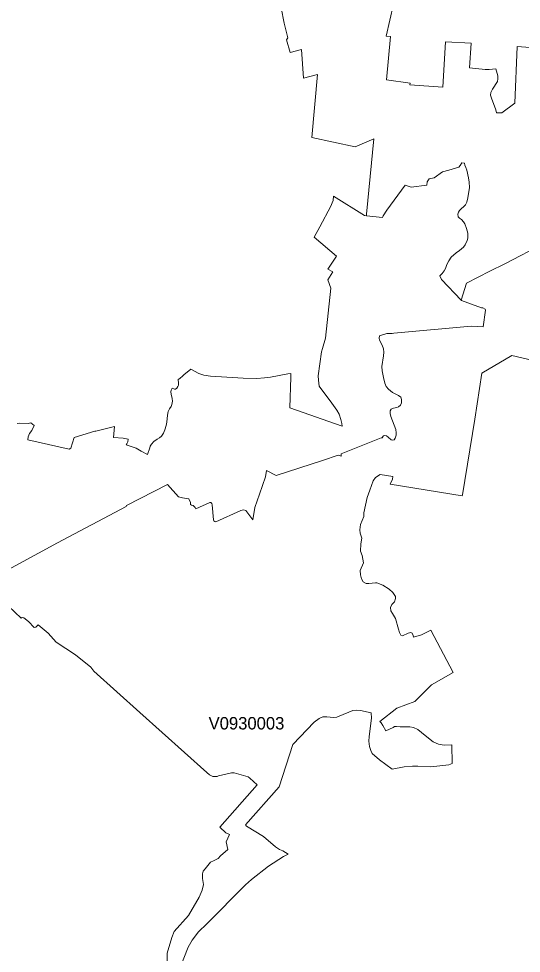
# Model space of a CAD drawing. Extents: x 369010 to 735936, y 6377141 to 6616555.
# Drawn here: x 561271 to 565316, y 6496186 to 6503712 of the extents above; entities that cross this region are included whole.
import ezdxf
from ezdxf.enums import TextEntityAlignment as Align

# ---------------------------------------------------------------- set-up
doc = ezdxf.new("R2010")
doc.units = 0
doc.header["$LTSCALE"] = 40
doc.layers.add('3', color=7, linetype='Continuous', lineweight=13)
doc.layers.add('4', color=7, linetype='Continuous')

msp = doc.modelspace()

# ---------------------------------------------------------------- linework, layer by layer
at = {"layer": '3'}
for points in [[(562436.22, 6500374.44), (562448.13, 6500400.09), (562458.23, 6500437), (562463.69, 6500462.98), (562468.16, 6500519.42), (562473.29, 6500550.04), (562484.71, 6500571.06), (562497.62, 6500590.25), (562504.57, 6500605.48), (562508.71, 6500632.46), (562506.72, 6500654.14), (562498.28, 6500689.56), (562495.63, 6500707.76), (562498.61, 6500720.17), (562506.72, 6500735.73), (562518.47, 6500732.42), (562524.93, 6500729.44), (562532.38, 6500729.77), (562542.8, 6500737.55), (562552.57, 6500750.96), (562555.88, 6500762.21), (562555.88, 6500776.61), (562554.06, 6500808.06), (562567.96, 6500815.17), (562591.79, 6500835.37), (562600.4, 6500845.46), (562655.18, 6500890.48), (562719.56, 6500854.23), (562760.11, 6500841.49), (562815.55, 6500833.05), (563077.71, 6500818.65), (563188.27, 6500815.34), (563250.5, 6500818.98), (563297, 6500825.1), (563438.18, 6500851.75), (563461.68, 6500854.07), (563462.34, 6500824.28), (563452.58, 6500579.83), (563873.78, 6500429.72), (563870.81, 6500452.39), (563863.36, 6500484.33), (563849.62, 6500526.53), (563831.42, 6500560.3), (563792.52, 6500615.91), (563688.75, 6500752.28), (563683.62, 6500801.11), (563681.47, 6500835.7), (563708.28, 6501029.01), (563715.07, 6501056.98), (563739.06, 6501139.4), (563782.43, 6501541.74), (563759.59, 6501609.76), (563799.97, 6501674.14), (563758.1, 6501694), (563829.93, 6501799.43), (563649.36, 6501953.68), (563696.03, 6502037.26), (563782.43, 6502201.6), (563793.85, 6502230.07), (563801.96, 6502246.95), (563803.94, 6502283.36), (564053.69, 6502126.63), (564070.24, 6502125.3), (564070.57, 6502136.89), (564129.16, 6502745.12), (563978.71, 6502680.24), (563630.99, 6502754.88), (563675.84, 6503263.14), (563563.46, 6503232.03), (563546.25, 6503465.39), (563455.06, 6503441.23), (563427.26, 6503542.02), (563436.03, 6503557.08), (563408.55, 6503674.92), (563360.23, 6503926.98)], [(563360.23, 6503926.98), (563408.55, 6503674.92), (563436.03, 6503557.08), (563427.26, 6503542.02), (563455.06, 6503441.23), (563546.25, 6503465.39), (563563.46, 6503232.03), (563675.84, 6503263.14), (563630.99, 6502754.88)], [(564287.05, 6503829.17), (564227.96, 6503572.64)], [(565490.76, 6503471.35), (565282.39, 6503487.73), (565265.18, 6503033.26), (565160.25, 6502954.31), (565115.56, 6502954.31), (565112.25, 6502978.97), (565076.01, 6503071.49), (565068.89, 6503095.65), (565070.54, 6503118.49), (565083.62, 6503144.81), (565123.67, 6503207.04), (565128.64, 6503227.06), (565126.98, 6503252.05), (565112.75, 6503307.66), (565057.97, 6503302.86), (565026.69, 6503304.02), (564899.91, 6503317.26), (564914.14, 6503515.54), (564706.93, 6503524.47), (564684.42, 6503161.19), (564419.62, 6503179.9), (564420.61, 6503191.98), (564230.78, 6503221.11), (564262.55, 6503568.66), (564227.96, 6503572.64), (564287.05, 6503829.17)], [(564227.96, 6503572.64), (564262.55, 6503568.66), (564230.78, 6503221.11), (564420.61, 6503191.98), (564419.62, 6503179.9), (564684.42, 6503161.19), (564706.93, 6503524.47), (564914.14, 6503515.54), (564899.91, 6503317.26), (565026.69, 6503304.02), (565057.97, 6503302.86), (565112.75, 6503307.66), (565126.98, 6503252.05), (565128.64, 6503227.06), (565123.67, 6503207.04), (565083.62, 6503144.81), (565070.54, 6503118.49), (565068.89, 6503095.65), (565076.01, 6503071.49), (565112.25, 6502978.97), (565115.56, 6502954.31), (565160.25, 6502954.31), (565265.18, 6503033.26), (565282.39, 6503487.73), (565490.76, 6503471.35)], [(563630.99, 6502754.88), (563978.71, 6502680.24), (564129.16, 6502745.12), (564070.57, 6502136.89), (564070.24, 6502125.3), (564198.34, 6502111.9), (564204.79, 6502124.64), (564233.43, 6502169.99), (564380.89, 6502371.08), (564428.72, 6502356.35), (564555.66, 6502372.24), (564557.48, 6502397.39), (564574.86, 6502421.72), (564613.92, 6502429.33), (564681.61, 6502479.15), (564732.42, 6502493.05), (564812.69, 6502517.71), (564825.1, 6502529.46), (564836.52, 6502550.98), (564859.69, 6502548.83), (564862.51, 6502532.11), (564869.13, 6502512.58), (564877.24, 6502493.38), (564892.3, 6502431.98), (564896.93, 6502396.07), (564898.75, 6502354.03), (564885.35, 6502270.95), (564878.39, 6502234.54), (564866.97, 6502213.35), (564817.82, 6502167.34), (564810.87, 6502154.27), (564805.57, 6502137.72), (564808.88, 6502117.52), (564817.99, 6502107.1), (564834.7, 6502096.01), (564852.24, 6502075.82), (564861.02, 6502060.43), (564876.57, 6502023.02), (564887, 6501985.12), (564886.01, 6501944.08), (564880.55, 6501925.54), (564864.99, 6501891.45), (564850.59, 6501872.58), (564818.98, 6501845.77), (564792.66, 6501827.56), (564752.45, 6501791.81), (564733.58, 6501762.85), (564718.02, 6501731.74), (564706.27, 6501700.45), (564696.34, 6501681.09), (564679.62, 6501659.24), (564659.76, 6501641.54), (564673.83, 6501610.92), (564832.88, 6501446.24), (564874.75, 6501582.45), (565061.94, 6501680.43), (565182.59, 6501738.36), (565503.01, 6501904.02)], [(564706.27, 6501700.45), (564718.02, 6501731.74), (564733.58, 6501762.85), (564752.45, 6501791.81), (564792.66, 6501827.56), (564818.98, 6501845.77), (564850.59, 6501872.58), (564864.99, 6501891.45), (564880.55, 6501925.54), (564886.01, 6501944.08), (564887, 6501985.12), (564876.57, 6502023.02), (564861.02, 6502060.43), (564852.24, 6502075.82), (564834.7, 6502096.01), (564817.99, 6502107.1), (564808.88, 6502117.52), (564805.57, 6502137.72), (564810.87, 6502154.27), (564817.82, 6502167.34), (564866.97, 6502213.35), (564878.39, 6502234.54), (564885.35, 6502270.95), (564898.75, 6502354.03), (564896.93, 6502396.07), (564892.3, 6502431.98), (564877.24, 6502493.38), (564869.13, 6502512.58), (564862.51, 6502532.11), (564859.69, 6502548.83), (564836.52, 6502550.98), (564825.1, 6502529.46), (564812.69, 6502517.71), (564732.42, 6502493.05), (564681.61, 6502479.15), (564613.92, 6502429.33), (564574.86, 6502421.72), (564557.48, 6502397.39), (564555.66, 6502372.24), (564428.72, 6502356.35), (564380.89, 6502371.08), (564233.43, 6502169.99), (564204.79, 6502124.64), (564198.34, 6502111.9), (564070.24, 6502125.3)], [(564070.24, 6502125.3), (564053.69, 6502126.63), (563803.94, 6502283.36), (563801.96, 6502246.95), (563793.85, 6502230.07), (563782.43, 6502201.6), (563696.03, 6502037.26), (563649.36, 6501953.68), (563829.93, 6501799.43), (563758.1, 6501694), (563799.97, 6501674.14), (563759.59, 6501609.76), (563782.43, 6501541.74), (563739.06, 6501139.4), (563715.07, 6501056.98), (563708.28, 6501029.01), (563681.47, 6500835.7), (563683.62, 6500801.11), (563688.75, 6500752.28), (563792.52, 6500615.91), (563831.42, 6500560.3), (563849.62, 6500526.53), (563863.36, 6500484.33), (563870.81, 6500452.39), (563873.78, 6500429.72), (563452.58, 6500579.83), (563462.34, 6500824.28), (563461.68, 6500854.07), (563438.18, 6500851.75), (563297, 6500825.1), (563250.5, 6500818.98), (563188.27, 6500815.34), (563077.71, 6500818.65), (562815.55, 6500833.05), (562760.11, 6500841.49), (562719.56, 6500854.23), (562655.18, 6500890.48), (562600.4, 6500845.46), (562591.79, 6500835.37), (562567.96, 6500815.17), (562554.06, 6500808.06), (562555.88, 6500776.61), (562555.88, 6500762.21), (562552.57, 6500750.96), (562542.8, 6500737.55), (562532.38, 6500729.77), (562524.93, 6500729.44), (562518.47, 6500732.42), (562506.72, 6500735.73), (562498.61, 6500720.17), (562495.63, 6500707.76), (562498.28, 6500689.56), (562506.72, 6500654.14), (562508.71, 6500632.46), (562504.57, 6500605.48), (562497.62, 6500590.25), (562484.71, 6500571.06), (562473.29, 6500550.04), (562468.16, 6500519.42), (562463.69, 6500462.98), (562458.23, 6500437), (562448.13, 6500400.09), (562436.22, 6500374.44), (562419.34, 6500349.11), (562405.27, 6500337.03), (562385.9, 6500326.11), (562357.44, 6500308.57), (562339.56, 6500286.89), (562330.13, 6500270), (562326.16, 6500256.27), (562306.96, 6500203.8), (562256.81, 6500228.46), (562217.59, 6500253.45), (562134.83, 6500281.92), (562141.62, 6500289.04), (562148.9, 6500304.26), (562153.04, 6500327.27), (562111.17, 6500333.89), (562034.21, 6500341.01), (562041.16, 6500427.89), (561892.87, 6500390.33), (561884.43, 6500390.66), (561716.27, 6500339.68), (561689.79, 6500254.94), (561678.04, 6500245.51), (561344.39, 6500321.48), (561347.04, 6500344.65), (561358.79, 6500372.12), (561376.5, 6500396.28), (561396.52, 6500436.34), (561368.72, 6500456.69), (561347.2, 6500452.55), (561279.01, 6500455.04), (561258.82, 6500452.72)], [(565503.01, 6501904.02), (565182.59, 6501738.36), (565061.94, 6501680.43), (564874.75, 6501582.45), (564832.88, 6501446.24)], [(561091, 6499226.83), (561584.37, 6499490.48), (562136.16, 6499782.93), (562139.47, 6499793.02), (562468.99, 6499962), (562557.53, 6499861.37), (562588.81, 6499853.26), (562640.28, 6499844.82), (562653.69, 6499816.85), (562654.85, 6499801.3), (562662.79, 6499794.68), (562676.03, 6499792.52), (562691.42, 6499775.81), (562697.22, 6499765.38), (562810.26, 6499816.69), (562817.7, 6499816.03), (562824.82, 6499808.25), (562828.79, 6499797.82), (562837.9, 6499676.67), (562841.37, 6499669.22), (562849.32, 6499663.27), (562858.42, 6499661.45), (563059.51, 6499751.48), (563080.03, 6499758.27), (563098.9, 6499750.82), (563154.17, 6499677), (563172.21, 6499776.97), (563208.62, 6499884.71), (563257.45, 6500024.06), (563265.23, 6500072.72), (563342.85, 6500032.84), (563716.89, 6500154.81), (563841.18, 6500197.18), (563865.68, 6500189.24), (563866.34, 6500207.28), (564187.42, 6500335.71), (564197.18, 6500337.36), (564204.13, 6500351.27), (564213.56, 6500356.56), (564230.28, 6500352.26), (564244.18, 6500343.16), (564268.35, 6500320.98), (564281.75, 6500317.5), (564292.51, 6500321.97), (564300.45, 6500335.21), (564308.56, 6500357.72), (564310.22, 6500378.57), (564305.25, 6500403.23), (564266.19, 6500508), (564260.4, 6500532.16), (564260.07, 6500555), (564269.17, 6500568.74), (564288.04, 6500576.52), (564315.02, 6500581.81), (564328.76, 6500587.61), (564343.65, 6500600.85), (564353.08, 6500619.05), (564353.08, 6500644.54), (564346.46, 6500664.07), (564328.26, 6500679.13), (564279.6, 6500702.8), (564248.65, 6500728.62), (564228.79, 6500751.12), (564217.37, 6500776.45), (564207.11, 6500821.79), (564195.69, 6500877.57), (564192.71, 6500910.5), (564208.1, 6500997.23), (564211.08, 6501026.03), (564208.43, 6501052.34), (564197.01, 6501082.79), (564176.16, 6501122.18), (564173.51, 6501139.89), (564175.17, 6501159.09), (564234.75, 6501177.79), (564275.79, 6501176.8), (564290.86, 6501179.45), (564911.66, 6501235.39), (565009.31, 6501229.76), (565028.51, 6501365.31), (565026.52, 6501374.08), (565006, 6501384.34), (564995.24, 6501385.17), (564835.2, 6501444.09), (564832.88, 6501446.24), (564673.83, 6501610.92), (564659.76, 6501641.54), (564679.62, 6501659.24), (564696.34, 6501681.09), (564706.27, 6501700.45)], [(564832.88, 6501446.24), (564835.2, 6501444.09), (564995.24, 6501385.17), (565006, 6501384.34), (565026.52, 6501374.08), (565028.51, 6501365.31), (565009.31, 6501229.76), (564911.66, 6501235.39), (564290.86, 6501179.45), (564275.79, 6501176.8), (564234.75, 6501177.79), (564175.17, 6501159.09), (564173.51, 6501139.89), (564176.16, 6501122.18), (564197.01, 6501082.79), (564208.43, 6501052.34), (564211.08, 6501026.03), (564208.1, 6500997.23), (564192.71, 6500910.5), (564195.69, 6500877.57), (564207.11, 6500821.79), (564217.37, 6500776.45), (564228.79, 6500751.12), (564248.65, 6500728.62), (564279.6, 6500702.8), (564328.26, 6500679.13), (564346.46, 6500664.07), (564353.08, 6500644.54), (564353.08, 6500619.05), (564343.65, 6500600.85), (564328.76, 6500587.61), (564315.02, 6500581.81), (564288.04, 6500576.52), (564269.17, 6500568.74), (564260.07, 6500555), (564260.4, 6500532.16), (564266.19, 6500508), (564305.25, 6500403.23), (564310.22, 6500378.57), (564308.56, 6500357.72), (564300.45, 6500335.21), (564292.51, 6500321.97), (564281.75, 6500317.5), (564268.35, 6500320.98), (564244.18, 6500343.16), (564230.28, 6500352.26), (564213.56, 6500356.56), (564204.13, 6500351.27), (564197.18, 6500337.36), (564187.42, 6500335.71), (563866.34, 6500207.28), (563865.68, 6500189.24), (563841.18, 6500197.18), (563716.89, 6500154.81), (563342.85, 6500032.84), (563265.23, 6500072.72), (563257.45, 6500024.06), (563208.62, 6499884.71), (563172.21, 6499776.97), (563154.17, 6499677), (563098.9, 6499750.82), (563080.03, 6499758.27), (563059.51, 6499751.48), (562858.42, 6499661.45), (562849.32, 6499663.27), (562841.37, 6499669.22), (562837.9, 6499676.67), (562828.79, 6499797.82), (562824.82, 6499808.25), (562817.7, 6499816.03), (562810.26, 6499816.69), (562697.22, 6499765.38), (562691.42, 6499775.81), (562676.03, 6499792.52), (562662.79, 6499794.68), (562654.85, 6499801.3), (562653.69, 6499816.85), (562640.28, 6499844.82), (562588.81, 6499853.26), (562557.53, 6499861.37), (562468.99, 6499962), (562139.47, 6499793.02), (562136.16, 6499782.93), (561584.37, 6499490.48), (561091, 6499226.83)], [(564034.65, 6499389.19), (564022.9, 6499424.77), (564025.22, 6499484.69), (564033, 6499528.71), (564019.76, 6499568.76), (564016.45, 6499597.4), (564022.41, 6499638.11), (564048.56, 6499703.32), (564049.88, 6499732.12), (564074.54, 6499856.74), (564096.06, 6499916.49), (564125.35, 6499989.81), (564144.05, 6500017.11), (564179.47, 6500041.28), (564281.75, 6500024.73), (564279.1, 6500004.54), (564261.4, 6499963.32), (564840.66, 6499869.15), (564844.13, 6499878.92), (564941.95, 6500486.32), (565000.04, 6500857.38), (565241.34, 6501000.21), (565663.71, 6500899.58)], [(565663.71, 6500899.58), (565241.34, 6501000.21), (565000.04, 6500857.38), (564941.95, 6500486.32), (564844.13, 6499878.92), (564840.66, 6499869.15), (564261.4, 6499963.32), (564279.1, 6500004.54), (564281.75, 6500024.73), (564179.47, 6500041.28), (564144.05, 6500017.11), (564125.35, 6499989.81), (564096.06, 6499916.49), (564074.54, 6499856.74), (564049.88, 6499732.12), (564048.56, 6499703.32), (564022.41, 6499638.11), (564016.45, 6499597.4), (564019.76, 6499568.76), (564033, 6499528.71), (564025.22, 6499484.69), (564022.9, 6499424.77), (564034.65, 6499389.19), (564044.92, 6499330.44), (564020.75, 6499268.37), (564021.58, 6499233.78), (564029.69, 6499202.83), (564043.1, 6499178.67), (564066.43, 6499164.27), (564088.28, 6499163.78), (564141.74, 6499169.24), (564154.81, 6499168.57), (564201.48, 6499149.54), (564252.95, 6499119.59), (564283.57, 6499090.29), (564302.94, 6499059.18), (564304.92, 6499043.95), (564294.5, 6499016.48), (564274.3, 6498993.97), (564263.88, 6498971.79), (564267.19, 6498944.32), (564278.61, 6498923.46), (564305.09, 6498882.25), (564326.77, 6498796.69), (564335.21, 6498769.21), (564345.97, 6498749.02), (564359.7, 6498743.73), (564405.88, 6498764.91), (564426.07, 6498768.39), (564438.82, 6498762.76), (564446.93, 6498745.55), (564448.25, 6498732.47), (564514.29, 6498749.35), (564587.27, 6498786.92), (564766.84, 6498446.65)], [(561258.82, 6500452.72), (561279.01, 6500455.04), (561347.2, 6500452.55), (561368.72, 6500456.69), (561396.52, 6500436.34), (561376.5, 6500396.28), (561358.79, 6500372.12), (561347.04, 6500344.65), (561344.39, 6500321.48), (561678.04, 6500245.51), (561689.79, 6500254.94), (561716.27, 6500339.68), (561884.43, 6500390.66), (561892.87, 6500390.33), (562041.16, 6500427.89), (562034.21, 6500341.01), (562111.17, 6500333.89), (562153.04, 6500327.27), (562148.9, 6500304.26), (562141.62, 6500289.04), (562134.83, 6500281.92), (562217.59, 6500253.45), (562256.81, 6500228.46), (562306.96, 6500203.8), (562326.16, 6500256.27), (562330.13, 6500270), (562339.56, 6500286.89), (562357.44, 6500308.57), (562385.9, 6500326.11), (562405.27, 6500337.03), (562419.34, 6500349.11), (562436.22, 6500374.44)], [(562570.77, 6496072.49), (562636.15, 6496235.68), (562668.42, 6496291.95), (562717.41, 6496359.64), (562783.94, 6496422.7), (563095.25, 6496737.98), (563143.42, 6496781.35), (563281.28, 6496886.61), (563401.11, 6496964.56), (563441.16, 6496985.41), (563397.13, 6497011.56), (563369.83, 6497020.99), (563338.21, 6497043.01), (563241.73, 6497127.91), (563104.52, 6497209.5), (563096.41, 6497219.93), (563367.67, 6497525.78), (563476.91, 6497868.54), (563649.36, 6498047.78), (563689.74, 6498076.41), (563719.87, 6498089.16), (563751.81, 6498090.98), (563804.27, 6498085.19), (563830.42, 6498088.5), (563851.28, 6498095.45), (563959.52, 6498141.29), (563989.14, 6498145.26), (564022.74, 6498141.29), (564109.13, 6498121.6), (564110.79, 6498080.55), (564090.76, 6497932.09), (564089.27, 6497893.7), (564093.24, 6497851.49), (564104.66, 6497820.54), (564117.08, 6497794.06), (564176.16, 6497744.41), (564276.29, 6497669.27), (564374.93, 6497688.31), (564439.81, 6497693.27), (564484.66, 6497691.95), (564589.59, 6497686.49), (564732.75, 6497704.03), (564758.9, 6497714.13), (564757.74, 6497863.91), (564696.01, 6497863.24), (564650.83, 6497870.2), (564605.97, 6497888.4), (564556.99, 6497930.44), (564513.62, 6497964.53), (564483.01, 6497987.04), (564448.25, 6498005.74), (564419.12, 6498009.88), (564340.51, 6498008.89), (564311.87, 6498013.03), (564295.16, 6498012.03), (564284.07, 6498005.25), (564226.8, 6497977.44), (564200.99, 6498021.8), (564188.74, 6498041.49), (564177.98, 6498053.57), (564315.35, 6498160.49), (564460.5, 6498214.28), (564593.73, 6498348.83), (564766.84, 6498446.65), (564587.27, 6498786.92), (564514.29, 6498749.35), (564448.25, 6498732.47), (564446.93, 6498745.55), (564438.82, 6498762.76), (564426.07, 6498768.39), (564405.88, 6498764.91), (564359.7, 6498743.73), (564345.97, 6498749.02), (564335.21, 6498769.21), (564326.77, 6498796.69), (564305.09, 6498882.25), (564278.61, 6498923.46), (564267.19, 6498944.32), (564263.88, 6498971.79), (564274.3, 6498993.97), (564294.5, 6499016.48), (564304.92, 6499043.95), (564302.94, 6499059.18), (564283.57, 6499090.29), (564252.95, 6499119.59), (564201.48, 6499149.54), (564154.81, 6499168.57), (564141.74, 6499169.24), (564088.28, 6499163.78), (564066.43, 6499164.27), (564043.1, 6499178.67), (564029.69, 6499202.83), (564021.58, 6499233.78), (564020.75, 6499268.37), (564044.92, 6499330.44), (564034.65, 6499389.19)], [(561137.67, 6499029.88), (561291.26, 6498885.23), (561299.2, 6498890.2), (561313.11, 6498886.56), (561348.69, 6498856.93), (561394.7, 6498808.44), (561408.77, 6498812.91), (561428.3, 6498830.95), (561507.24, 6498763.42), (561571.79, 6498691.43), (561727.69, 6498589.81), (561851.99, 6498491.5)], [(561408.77, 6498812.91), (561394.7, 6498808.44), (561348.69, 6498856.93), (561313.11, 6498886.56), (561299.2, 6498890.2), (561291.26, 6498885.23), (561137.67, 6499029.88)], [(562462.2, 6496045.35), (562466.84, 6496187.19), (562502.58, 6496313.3), (562521.45, 6496361.46), (562636.64, 6496491.88), (562723.86, 6496637.69), (562748.85, 6496695.45), (562757.96, 6496739.8), (562751.5, 6496788.3), (562749.85, 6496827.02), (562755.31, 6496847.88), (562772.02, 6496866.58), (562815.72, 6496920.7), (562837.9, 6496930.3), (562877.62, 6496949.17), (562895.82, 6496970.02), (562955.07, 6497021.49), (562940.18, 6497083.39), (562967.82, 6497143.63), (562937.2, 6497155.38), (562889.2, 6497201.73), (563191.58, 6497542.66), (563130.67, 6497596.78), (563117.1, 6497606.88), (563005.05, 6497639.65), (562984.53, 6497639.65), (562880.1, 6497614.49), (562868.02, 6497609.2), (562832.76, 6497609.2), (562805.79, 6497624.09), (562784.27, 6497641.47), (562244.56, 6498126.23), (561874.83, 6498457.24), (561851.99, 6498491.5), (561727.69, 6498589.81), (561571.79, 6498691.43), (561507.24, 6498763.42), (561428.3, 6498830.95), (561408.77, 6498812.91)], [(561851.99, 6498491.5), (561874.83, 6498457.24), (562244.56, 6498126.23), (562784.27, 6497641.47), (562805.79, 6497624.09), (562832.76, 6497609.2), (562868.02, 6497609.2), (562880.1, 6497614.49), (562984.53, 6497639.65), (563005.05, 6497639.65), (563117.1, 6497606.88), (563130.67, 6497596.78), (563191.58, 6497542.66), (562889.2, 6497201.73), (562937.2, 6497155.38), (562967.82, 6497143.63), (562940.18, 6497083.39), (562955.07, 6497021.49), (562895.82, 6496970.02), (562877.62, 6496949.17), (562837.9, 6496930.3), (562815.72, 6496920.7), (562772.02, 6496866.58), (562755.31, 6496847.88), (562749.85, 6496827.02), (562751.5, 6496788.3), (562757.96, 6496739.8), (562748.85, 6496695.45), (562723.86, 6496637.69), (562636.64, 6496491.88), (562521.45, 6496361.46), (562502.58, 6496313.3), (562466.84, 6496187.19), (562462.2, 6496045.35)], [(564766.84, 6498446.65), (564593.73, 6498348.83), (564460.5, 6498214.28), (564315.35, 6498160.49), (564177.98, 6498053.57), (564188.74, 6498041.49), (564200.99, 6498021.8), (564226.8, 6497977.44), (564284.07, 6498005.25), (564295.16, 6498012.03), (564311.87, 6498013.03), (564340.51, 6498008.89), (564419.12, 6498009.88), (564448.25, 6498005.74), (564483.01, 6497987.04), (564513.62, 6497964.53), (564556.99, 6497930.44), (564605.97, 6497888.4), (564650.83, 6497870.2), (564696.01, 6497863.24), (564757.74, 6497863.91), (564758.9, 6497714.13), (564732.75, 6497704.03), (564589.59, 6497686.49), (564484.66, 6497691.95), (564439.81, 6497693.27), (564374.93, 6497688.31), (564276.29, 6497669.27), (564176.16, 6497744.41), (564117.08, 6497794.06), (564104.66, 6497820.54), (564093.24, 6497851.49), (564089.27, 6497893.7), (564090.76, 6497932.09), (564110.79, 6498080.55), (564109.13, 6498121.6), (564022.74, 6498141.29), (563989.14, 6498145.26), (563959.52, 6498141.29), (563851.28, 6498095.45), (563830.42, 6498088.5), (563804.27, 6498085.19), (563751.81, 6498090.98), (563719.87, 6498089.16), (563689.74, 6498076.41), (563649.36, 6498047.78), (563476.91, 6497868.54), (563367.67, 6497525.78), (563096.41, 6497219.93), (563104.52, 6497209.5), (563241.73, 6497127.91), (563338.21, 6497043.01), (563369.83, 6497020.99), (563397.13, 6497011.56), (563441.16, 6496985.41), (563401.11, 6496964.56), (563281.28, 6496886.61), (563143.42, 6496781.35), (563095.25, 6496737.98), (562783.94, 6496422.7), (562717.41, 6496359.64), (562668.42, 6496291.95), (562636.15, 6496235.68), (562570.77, 6496072.49)]]:
    msp.add_lwpolyline(points, dxfattribs=at)

# ---------------------------------------------------------------- texts
at = {"layer": '4'}
msp.add_text('V0930003', height=100, dxfattribs=at).set_placement((563104.34, 6497988.75), align=Align.CENTER)

doc.saveas('drawing.dxf')
